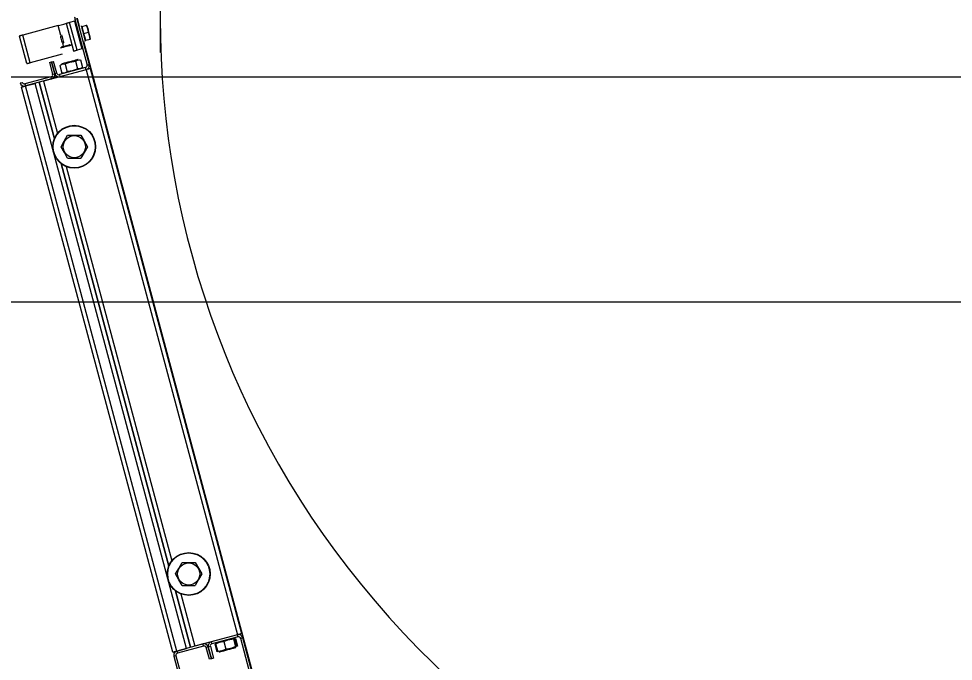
# Model space of a CAD drawing. Extents: x -264205 to -263659, y -1242401 to -1242060.
# Drawn here: x -263873.997 to -263873.375, y -1242241.696 to -1242241.268 of the extents above; entities that cross this region are included whole.
import ezdxf

# ---------------------------------------------------------------- set-up
doc = ezdxf.new("R2010")
doc.units = 0
doc.layers.add('OBRUBNIKY_KOMUNIKACIE_PROJEKT', color=7, linetype='Continuous')
doc.layers.add('SITUACIA_DSP_2D', color=7, linetype='Continuous')

msp = doc.modelspace()

# ---------------------------------------------------------------- linework, layer by layer
at = {"layer": 'OBRUBNIKY_KOMUNIKACIE_PROJEKT'}
msp.add_line((-263822.78979, -1242241.45725), (-263894.96779, -1242241.45725), dxfattribs=at)
at = {"layer": 'SITUACIA_DSP_2D'}
for p, q in [((-263873.90324, -1242241.24516), (-263873.90324, -1242241.29105)), ((-263873.9569, -1242241.27359), (-263873.95837, -1242241.26811)), ((-263873.97126, -1242241.27311), (-263873.99475, -1242241.27941)), ((-263873.97126, -1242241.27311), (-263873.97019, -1242241.27283)), ((-263873.96948, -1242241.27975), (-263873.97126, -1242241.27311)), ((-263873.97019, -1242241.27283), (-263873.96915, -1242241.27255)), ((-263873.96915, -1242241.27255), (-263873.9682, -1242241.27229)), ((-263873.9682, -1242241.27229), (-263873.96737, -1242241.27207)), ((-263873.96737, -1242241.27207), (-263873.96668, -1242241.27189)), ((-263873.96668, -1242241.27189), (-263873.96617, -1242241.27175)), ((-263873.96617, -1242241.27175), (-263873.96586, -1242241.27167)), ((-263873.96586, -1242241.27167), (-263873.96575, -1242241.27164)), ((-263873.96571, -1242241.27163), (-263873.96575, -1242241.27164)), ((-263873.96084, -1242241.28999), (-263873.96575, -1242241.27164)), ((-263873.96559, -1242241.27159), (-263873.96571, -1242241.27163)), ((-263873.96538, -1242241.27154), (-263873.96559, -1242241.27159)), ((-263873.96511, -1242241.27147), (-263873.96538, -1242241.27154)), ((-263873.96478, -1242241.27138), (-263873.96511, -1242241.27147)), ((-263873.96439, -1242241.27127), (-263873.96478, -1242241.27138)), ((-263873.96398, -1242241.27116), (-263873.96439, -1242241.27127)), ((-263873.96355, -1242241.27105), (-263873.96398, -1242241.27116)), ((-263873.96025, -1242241.27016), (-263873.96355, -1242241.27105)), ((-263873.95863, -1242241.2894), (-263873.96355, -1242241.27105)), ((-263873.96025, -1242241.27016), (-263873.95533, -1242241.28852)), ((-263873.95873, -1242241.26847), (-263873.96011, -1242241.26884)), ((-263873.96011, -1242241.26884), (-263873.95195, -1242241.29931)), ((-263873.95873, -1242241.26847), (-263873.95057, -1242241.29894)), ((-263873.95586, -1242241.27331), (-263873.95582, -1242241.27348)), ((-263873.95582, -1242241.27348), (-263873.95568, -1242241.27399)), ((-263873.95568, -1242241.27399), (-263873.95547, -1242241.27479)), ((-263873.95528, -1242241.27365), (-263873.95233, -1242241.27286)), ((-263873.95405, -1242241.27824), (-263873.95528, -1242241.27365)), ((-263873.95233, -1242241.27286), (-263873.95211, -1242241.2728)), ((-263873.95233, -1242241.27286), (-263873.9515, -1242241.27506)), ((-263873.95148, -1242241.27512), (-263873.95233, -1242241.27286)), ((-263873.95211, -1242241.2728), (-263873.95213, -1242241.2728)), ((-263873.99691, -1242241.27999), (-263873.99695, -1242241.28)), ((-263873.99204, -1242241.29835), (-263873.99695, -1242241.28)), ((-263873.99679, -1242241.27995), (-263873.99691, -1242241.27999)), ((-263873.99658, -1242241.2799), (-263873.99679, -1242241.27995)), ((-263873.99631, -1242241.27983), (-263873.99658, -1242241.2799)), ((-263873.99597, -1242241.27974), (-263873.99631, -1242241.27983)), ((-263873.99559, -1242241.27963), (-263873.99597, -1242241.27974)), ((-263873.99518, -1242241.27952), (-263873.99559, -1242241.27963)), ((-263873.99475, -1242241.27941), (-263873.99518, -1242241.27952)), ((-263873.98983, -1242241.29776), (-263873.99475, -1242241.27941)), ((-263873.9698, -1242241.28004), (-263873.96975, -1242241.28021)), ((-263873.96975, -1242241.28021), (-263873.96962, -1242241.2807)), ((-263873.96898, -1242241.27928), (-263873.96893, -1242241.27945)), ((-263873.96893, -1242241.27945), (-263873.9688, -1242241.27993)), ((-263873.9688, -1242241.27993), (-263873.96861, -1242241.28066)), ((-263873.96861, -1242241.28066), (-263873.96837, -1242241.28156)), ((-263873.95547, -1242241.27479), (-263873.95519, -1242241.27584)), ((-263873.95519, -1242241.27584), (-263873.95486, -1242241.27705)), ((-263873.95486, -1242241.27705), (-263873.95451, -1242241.27836)), ((-263873.95451, -1242241.27836), (-263873.95416, -1242241.27967)), ((-263873.95416, -1242241.27967), (-263873.95383, -1242241.28088)), ((-263873.95405, -1242241.27824), (-263873.9511, -1242241.27745)), ((-263873.95282, -1242241.28282), (-263873.95405, -1242241.27824)), ((-263873.9515, -1242241.27506), (-263873.9511, -1242241.27745)), ((-263873.9511, -1242241.27745), (-263873.95148, -1242241.27512)), ((-263873.9511, -1242241.27745), (-263873.95027, -1242241.27965)), ((-263873.95025, -1242241.27971), (-263873.9511, -1242241.27745)), ((-263873.95027, -1242241.27965), (-263873.94987, -1242241.28203)), ((-263873.94987, -1242241.28203), (-263873.95025, -1242241.27971)), ((-263873.96962, -1242241.2807), (-263873.96942, -1242241.28143)), ((-263873.96942, -1242241.28143), (-263873.96919, -1242241.28229)), ((-263873.96919, -1242241.28229), (-263873.96896, -1242241.28316)), ((-263873.96896, -1242241.28316), (-263873.96877, -1242241.28389)), ((-263873.96877, -1242241.28389), (-263873.96863, -1242241.28438)), ((-263873.96863, -1242241.28438), (-263873.96859, -1242241.28455)), ((-263873.96837, -1242241.28156), (-263873.96811, -1242241.28252)), ((-263873.96833, -1242241.28698), (-263873.96753, -1242241.28676)), ((-263873.9676, -1242241.28678), (-263873.96817, -1242241.28464)), ((-263873.96811, -1242241.28252), (-263873.96787, -1242241.28341)), ((-263873.96787, -1242241.28341), (-263873.96767, -1242241.28415)), ((-263873.96767, -1242241.28415), (-263873.96754, -1242241.28462)), ((-263873.96754, -1242241.28462), (-263873.9675, -1242241.28479)), ((-263873.96753, -1242241.28676), (-263873.96659, -1242241.28651)), ((-263873.96659, -1242241.28651), (-263873.9656, -1242241.28625)), ((-263873.96462, -1242241.28672), (-263873.96568, -1242241.28701)), ((-263873.9656, -1242241.28625), (-263873.96469, -1242241.286)), ((-263873.96469, -1242241.286), (-263873.96394, -1242241.2858)), ((-263873.96368, -1242241.28647), (-263873.96462, -1242241.28672)), ((-263873.96394, -1242241.2858), (-263873.96344, -1242241.28567)), ((-263873.96296, -1242241.28628), (-263873.96368, -1242241.28647)), ((-263873.96344, -1242241.28567), (-263873.96324, -1242241.28562)), ((-263873.96324, -1242241.28562), (-263873.96324, -1242241.28561)), ((-263873.9625, -1242241.28616), (-263873.96296, -1242241.28628)), ((-263873.96237, -1242241.28612), (-263873.9625, -1242241.28616)), ((-263873.83765, -1242241.71864), (-263873.95419, -1242241.28368)), ((-263873.95383, -1242241.28088), (-263873.95355, -1242241.28193)), ((-263873.95355, -1242241.28193), (-263873.95334, -1242241.28273)), ((-263873.95334, -1242241.28273), (-263873.9532, -1242241.28323)), ((-263873.9532, -1242241.28323), (-263873.95316, -1242241.28341)), ((-263873.95282, -1242241.28282), (-263873.94987, -1242241.28203)), ((-263873.94987, -1242241.28203), (-263873.94965, -1242241.28197)), ((-263873.94965, -1242241.28197), (-263873.94967, -1242241.28198)), ((-263873.96864, -1242241.29208), (-263873.98983, -1242241.29776)), ((-263873.96965, -1242241.28807), (-263873.96971, -1242241.28809)), ((-263873.96931, -1242241.28798), (-263873.96965, -1242241.28807)), ((-263873.96867, -1242241.28781), (-263873.96931, -1242241.28798)), ((-263873.9692, -1242241.28721), (-263873.96918, -1242241.28721)), ((-263873.96918, -1242241.28721), (-263873.9689, -1242241.28713)), ((-263873.9689, -1242241.28713), (-263873.96833, -1242241.28698)), ((-263873.9678, -1242241.28757), (-263873.96867, -1242241.28781)), ((-263873.96677, -1242241.2873), (-263873.9678, -1242241.28757)), ((-263873.96568, -1242241.28701), (-263873.96677, -1242241.2873)), ((-263873.96126, -1242241.2901), (-263873.96129, -1242241.29011)), ((-263873.96094, -1242241.29002), (-263873.96126, -1242241.2901)), ((-263873.96084, -1242241.28999), (-263873.96094, -1242241.29002)), ((-263873.96084, -1242241.28999), (-263873.96079, -1242241.28998)), ((-263873.96079, -1242241.28998), (-263873.96067, -1242241.28995)), ((-263873.96067, -1242241.28995), (-263873.96047, -1242241.28989)), ((-263873.96047, -1242241.28989), (-263873.96019, -1242241.28982)), ((-263873.96019, -1242241.28982), (-263873.95986, -1242241.28973)), ((-263873.95986, -1242241.28973), (-263873.95948, -1242241.28963)), ((-263873.95948, -1242241.28963), (-263873.95906, -1242241.28952)), ((-263873.95906, -1242241.28952), (-263873.95863, -1242241.2894)), ((-263873.95533, -1242241.28852), (-263873.95863, -1242241.2894)), ((-263873.99204, -1242241.29835), (-263873.99199, -1242241.29834)), ((-263873.99199, -1242241.29834), (-263873.99187, -1242241.29831)), ((-263873.99187, -1242241.29831), (-263873.99166, -1242241.29825)), ((-263873.99166, -1242241.29825), (-263873.99139, -1242241.29818)), ((-263873.99139, -1242241.29818), (-263873.99106, -1242241.29809)), ((-263873.99106, -1242241.29809), (-263873.99068, -1242241.29799)), ((-263873.99068, -1242241.29799), (-263873.99026, -1242241.29788)), ((-263873.99026, -1242241.29788), (-263873.98983, -1242241.29776)), ((-263873.97698, -1242241.29766), (-263873.9756, -1242241.29729)), ((-263873.97698, -1242241.29766), (-263873.97489, -1242241.30546)), ((-263873.9756, -1242241.29729), (-263873.97422, -1242241.29692)), ((-263873.97351, -1242241.30509), (-263873.9756, -1242241.29729)), ((-263873.9756, -1242241.29729), (-263873.97351, -1242241.30509)), ((-263873.97213, -1242241.30472), (-263873.97422, -1242241.29692)), ((-263873.97008, -1242241.29956), (-263873.96875, -1242241.29882)), ((-263873.96882, -1242241.29862), (-263873.96883, -1242241.29862)), ((-263873.96856, -1242241.29855), (-263873.96882, -1242241.29862)), ((-263873.96875, -1242241.29882), (-263873.96723, -1242241.29859)), ((-263873.96797, -1242241.29839), (-263873.96856, -1242241.29855)), ((-263873.9671, -1242241.29816), (-263873.96797, -1242241.29839)), ((-263873.96723, -1242241.29859), (-263873.96664, -1242241.29864)), ((-263873.96599, -1242241.29786), (-263873.9671, -1242241.29816)), ((-263873.96664, -1242241.29864), (-263873.96601, -1242241.29834)), ((-263873.96664, -1242241.29864), (-263873.96527, -1242241.30375)), ((-263873.96601, -1242241.29834), (-263873.96344, -1242241.29739)), ((-263873.96471, -1242241.29752), (-263873.96599, -1242241.29786)), ((-263873.96334, -1242241.29715), (-263873.96471, -1242241.29752)), ((-263873.96344, -1242241.29739), (-263873.96067, -1242241.29687)), ((-263873.96198, -1242241.29678), (-263873.96334, -1242241.29715)), ((-263873.9607, -1242241.29644), (-263873.96198, -1242241.29678)), ((-263873.95959, -1242241.29614), (-263873.9607, -1242241.29644)), ((-263873.96067, -1242241.29687), (-263873.95975, -1242241.29679)), ((-263873.95975, -1242241.29679), (-263873.95842, -1242241.29605)), ((-263873.95975, -1242241.29679), (-263873.95838, -1242241.3019)), ((-263873.95871, -1242241.29591), (-263873.95959, -1242241.29614)), ((-263873.95813, -1242241.29575), (-263873.95871, -1242241.29591)), ((-263873.95842, -1242241.29605), (-263873.9569, -1242241.29583)), ((-263873.95787, -1242241.29568), (-263873.95813, -1242241.29575)), ((-263873.95786, -1242241.29568), (-263873.95787, -1242241.29568)), ((-263873.9569, -1242241.29583), (-263873.9563, -1242241.29587)), ((-263873.9563, -1242241.29587), (-263873.95494, -1242241.30098)), ((-263873.95195, -1242241.29931), (-263873.95057, -1242241.29894)), ((-263873.95259, -1242241.30243), (-263873.98103, -1242241.31005)), ((-263873.97489, -1242241.30546), (-263873.97351, -1242241.30509)), ((-263873.97351, -1242241.30509), (-263873.97213, -1242241.30472)), ((-263873.95295, -1242241.30105), (-263873.97039, -1242241.30573)), ((-263873.97008, -1242241.29956), (-263873.96871, -1242241.30467)), ((-263873.95259, -1242241.30243), (-263873.97002, -1242241.3071)), ((-263873.96812, -1242241.30471), (-263873.96871, -1242241.30467)), ((-263873.9666, -1242241.30449), (-263873.96812, -1242241.30471)), ((-263873.96527, -1242241.30375), (-263873.9666, -1242241.30449)), ((-263873.96457, -1242241.30369), (-263873.96527, -1242241.30375)), ((-263873.9618, -1242241.30322), (-263873.96457, -1242241.30369)), ((-263873.95922, -1242241.3023), (-263873.9618, -1242241.30322)), ((-263873.95838, -1242241.3019), (-263873.95922, -1242241.3023)), ((-263873.95779, -1242241.30195), (-263873.95838, -1242241.3019)), ((-263873.95626, -1242241.30172), (-263873.95779, -1242241.30195)), ((-263873.95494, -1242241.30098), (-263873.95626, -1242241.30172)), ((-263873.95259, -1242241.30243), (-263873.95295, -1242241.30105)), ((-263873.95205, -1242241.30229), (-263873.95259, -1242241.30243)), ((-263873.95259, -1242241.30243), (-263873.85178, -1242241.67866)), ((-263873.95153, -1242241.30215), (-263873.95205, -1242241.30229)), ((-263873.95106, -1242241.30202), (-263873.95153, -1242241.30215)), ((-263873.95064, -1242241.30191), (-263873.95106, -1242241.30202)), ((-263873.9503, -1242241.30182), (-263873.95064, -1242241.30191)), ((-263873.95004, -1242241.30175), (-263873.9503, -1242241.30182)), ((-263873.94989, -1242241.30171), (-263873.95004, -1242241.30175)), ((-263873.94983, -1242241.30169), (-263873.94989, -1242241.30171)), ((-263873.94983, -1242241.30169), (-263873.84902, -1242241.67792)), ((-263894.58097, -1242241.30722), (-263822.78979, -1242241.30722)), ((-263873.99645, -1242241.31123), (-263873.99507, -1242241.31087)), ((-263873.97589, -1242241.3072), (-263873.99333, -1242241.31187)), ((-263873.97553, -1242241.30858), (-263873.99296, -1242241.31325)), ((-263873.99296, -1242241.31325), (-263873.98654, -1242241.31153)), ((-263873.88573, -1242241.68776), (-263873.98654, -1242241.31153)), ((-263873.98378, -1242241.31079), (-263873.9737, -1242241.34841)), ((-263873.9737, -1242241.34841), (-263873.98378, -1242241.31079)), ((-263873.98103, -1242241.31005), (-263873.97169, -1242241.34492)), ((-263873.97553, -1242241.30858), (-263873.97589, -1242241.3072)), ((-263873.97039, -1242241.30573), (-263873.97002, -1242241.3071)), ((-263873.99571, -1242241.31399), (-263873.99566, -1242241.31397)), ((-263873.8949, -1242241.69022), (-263873.99571, -1242241.31399)), ((-263873.99566, -1242241.31397), (-263873.9955, -1242241.31393)), ((-263873.9955, -1242241.31393), (-263873.99525, -1242241.31386)), ((-263873.99525, -1242241.31386), (-263873.99491, -1242241.31377)), ((-263873.99491, -1242241.31377), (-263873.99449, -1242241.31366)), ((-263873.99449, -1242241.31366), (-263873.99401, -1242241.31353)), ((-263873.99401, -1242241.31353), (-263873.9935, -1242241.31339)), ((-263873.9935, -1242241.31339), (-263873.99296, -1242241.31325)), ((-263873.99333, -1242241.31187), (-263873.99296, -1242241.31325)), ((-263873.89215, -1242241.68948), (-263873.99296, -1242241.31325)), ((-263873.96709, -1242241.34998), (-263873.96487, -1242241.34612)), ((-263873.96487, -1242241.34612), (-263873.96108, -1242241.34612)), ((-263873.96108, -1242241.34612), (-263873.95719, -1242241.34612)), ((-263873.95719, -1242241.34612), (-263873.95609, -1242241.34612)), ((-263873.95609, -1242241.34612), (-263873.95393, -1242241.34987)), ((-263873.96925, -1242241.35372), (-263873.96709, -1242241.34998)), ((-263873.96703, -1242241.35758), (-263873.96925, -1242241.35372)), ((-263873.95393, -1242241.34987), (-263873.9517, -1242241.35372)), ((-263873.9517, -1242241.35372), (-263873.95387, -1242241.35747)), ((-263873.96487, -1242241.36132), (-263873.96703, -1242241.35758)), ((-263873.96487, -1242241.36132), (-263873.96108, -1242241.36132)), ((-263873.96108, -1242241.36132), (-263873.95719, -1242241.36132)), ((-263873.95719, -1242241.36132), (-263873.95609, -1242241.36132)), ((-263873.95387, -1242241.35747), (-263873.95609, -1242241.36132)), ((-263873.96928, -1242241.36493), (-263873.89748, -1242241.63288)), ((-263873.89748, -1242241.63288), (-263873.96928, -1242241.36493)), ((-263873.96579, -1242241.36695), (-263873.89547, -1242241.62939)), ((-263822.78979, -1242241.45724), (-263894.96779, -1242241.45724)), ((-263873.89303, -1242241.63819), (-263873.89087, -1242241.63444)), ((-263873.89087, -1242241.63444), (-263873.88864, -1242241.63059)), ((-263873.88864, -1242241.63059), (-263873.88486, -1242241.63059)), ((-263873.88486, -1242241.63059), (-263873.88097, -1242241.63059)), ((-263873.88097, -1242241.63059), (-263873.87987, -1242241.63059)), ((-263873.87987, -1242241.63059), (-263873.87771, -1242241.63433)), ((-263873.87771, -1242241.63433), (-263873.87548, -1242241.63819)), ((-263873.89081, -1242241.64204), (-263873.89303, -1242241.63819)), ((-263873.87548, -1242241.63819), (-263873.87764, -1242241.64193)), ((-263873.88864, -1242241.64579), (-263873.89081, -1242241.64204)), ((-263873.88864, -1242241.64579), (-263873.88486, -1242241.64579)), ((-263873.88486, -1242241.64579), (-263873.88097, -1242241.64579)), ((-263873.88097, -1242241.64579), (-263873.87987, -1242241.64579)), ((-263873.87764, -1242241.64193), (-263873.87987, -1242241.64579)), ((-263873.89306, -1242241.6494), (-263873.88297, -1242241.68702)), ((-263873.88297, -1242241.68702), (-263873.89306, -1242241.6494)), ((-263873.88957, -1242241.65141), (-263873.88022, -1242241.68628)), ((-263873.85178, -1242241.67866), (-263873.88022, -1242241.68628)), ((-263873.85178, -1242241.67866), (-263873.86921, -1242241.68333)), ((-263873.85124, -1242241.67851), (-263873.85178, -1242241.67866)), ((-263873.85141, -1242241.68004), (-263873.85178, -1242241.67866)), ((-263873.85072, -1242241.67838), (-263873.85124, -1242241.67851)), ((-263873.85025, -1242241.67825), (-263873.85072, -1242241.67838)), ((-263873.84983, -1242241.67814), (-263873.85025, -1242241.67825)), ((-263873.84949, -1242241.67805), (-263873.84983, -1242241.67814)), ((-263873.84923, -1242241.67798), (-263873.84949, -1242241.67805)), ((-263873.84908, -1242241.67794), (-263873.84923, -1242241.67798)), ((-263873.84902, -1242241.67792), (-263873.84908, -1242241.67794)), ((-263873.87472, -1242241.68481), (-263873.89215, -1242241.68948)), ((-263873.87435, -1242241.68618), (-263873.87472, -1242241.68481)), ((-263873.86921, -1242241.68333), (-263873.86884, -1242241.68471)), ((-263873.85141, -1242241.68004), (-263873.86884, -1242241.68471)), ((-263873.86686, -1242241.68478), (-263873.86549, -1242241.68989)), ((-263873.86632, -1242241.68464), (-263873.86582, -1242241.68437)), ((-263873.86623, -1242241.68441), (-263873.86632, -1242241.68464)), ((-263873.86632, -1242241.68464), (-263873.86495, -1242241.68974)), ((-263873.86606, -1242241.68427), (-263873.86623, -1242241.68441)), ((-263873.86582, -1242241.68437), (-263873.86379, -1242241.68356)), ((-263873.86379, -1242241.68356), (-263873.86157, -1242241.6832)), ((-263873.86157, -1242241.6832), (-263873.86082, -1242241.68317)), ((-263873.86082, -1242241.68317), (-263873.8583, -1242241.6821)), ((-263873.86082, -1242241.68317), (-263873.85946, -1242241.68827)), ((-263873.8583, -1242241.6821), (-263873.85553, -1242241.68154)), ((-263873.85553, -1242241.68154), (-263873.85448, -1242241.68147)), ((-263873.85448, -1242241.68147), (-263873.85422, -1242241.68101)), ((-263873.85448, -1242241.68147), (-263873.85311, -1242241.68657)), ((-263873.85422, -1242241.68101), (-263873.85381, -1242241.68108)), ((-263873.85386, -1242241.68107), (-263873.85368, -1242241.68105)), ((-263873.85381, -1242241.68108), (-263873.85363, -1242241.68124)), ((-263873.85368, -1242241.68105), (-263873.85308, -1242241.68109)), ((-263873.85363, -1242241.68124), (-263873.85226, -1242241.68634)), ((-263873.85308, -1242241.68109), (-263873.85172, -1242241.6862)), ((-263873.84828, -1242241.68067), (-263873.84966, -1242241.68104)), ((-263873.82655, -1242241.7673), (-263873.84966, -1242241.68104)), ((-263873.82517, -1242241.76693), (-263873.84828, -1242241.68067)), ((-263873.8949, -1242241.69022), (-263873.89485, -1242241.6902)), ((-263873.89485, -1242241.6902), (-263873.89469, -1242241.69016)), ((-263873.89469, -1242241.69016), (-263873.89444, -1242241.69009)), ((-263873.89444, -1242241.69009), (-263873.8941, -1242241.69)), ((-263873.8941, -1242241.69), (-263873.89368, -1242241.68989)), ((-263873.89368, -1242241.68989), (-263873.8932, -1242241.68976)), ((-263873.8932, -1242241.68976), (-263873.89269, -1242241.68962)), ((-263873.89269, -1242241.68962), (-263873.89215, -1242241.68948)), ((-263873.89215, -1242241.68948), (-263873.88573, -1242241.68776)), ((-263873.89215, -1242241.68948), (-263873.89178, -1242241.69085)), ((-263873.87435, -1242241.68618), (-263873.89178, -1242241.69085)), ((-263873.87123, -1242241.68682), (-263873.8726, -1242241.68719)), ((-263873.87051, -1242241.69499), (-263873.8726, -1242241.68719)), ((-263873.86985, -1242241.68645), (-263873.87123, -1242241.68682)), ((-263873.87123, -1242241.68682), (-263873.86914, -1242241.69462)), ((-263873.86914, -1242241.69462), (-263873.87123, -1242241.68682)), ((-263873.86985, -1242241.68645), (-263873.86776, -1242241.69425)), ((-263873.8649, -1242241.68993), (-263873.86549, -1242241.68989)), ((-263873.86439, -1242241.68973), (-263873.86495, -1242241.68974)), ((-263873.86468, -1242241.6899), (-263873.8649, -1242241.68993)), ((-263873.86216, -1242241.6894), (-263873.86439, -1242241.68973)), ((-263873.86394, -1242241.69008), (-263873.8639, -1242241.69007)), ((-263873.8639, -1242241.69007), (-263873.86359, -1242241.68999)), ((-263873.86359, -1242241.68999), (-263873.86295, -1242241.68982)), ((-263873.86295, -1242241.68982), (-263873.86203, -1242241.68957)), ((-263873.86012, -1242241.68862), (-263873.86216, -1242241.6894)), ((-263873.86203, -1242241.68957), (-263873.86088, -1242241.68926)), ((-263873.86088, -1242241.68926), (-263873.85958, -1242241.68891)), ((-263873.85946, -1242241.68827), (-263873.86012, -1242241.68862)), ((-263873.85958, -1242241.68891), (-263873.85821, -1242241.68855)), ((-263873.85841, -1242241.6882), (-263873.85946, -1242241.68827)), ((-263873.85564, -1242241.68764), (-263873.85841, -1242241.6882)), ((-263873.85821, -1242241.68855), (-263873.85686, -1242241.68818)), ((-263873.85686, -1242241.68818), (-263873.8556, -1242241.68785)), ((-263873.85311, -1242241.68657), (-263873.85564, -1242241.68764)), ((-263873.8556, -1242241.68785), (-263873.85453, -1242241.68756)), ((-263873.85453, -1242241.68756), (-263873.8537, -1242241.68734)), ((-263873.8537, -1242241.68734), (-263873.85317, -1242241.6872)), ((-263873.85317, -1242241.6872), (-263873.85297, -1242241.68714)), ((-263873.85293, -1242241.68673), (-263873.85311, -1242241.68657)), ((-263873.85297, -1242241.68714), (-263873.85297, -1242241.68714)), ((-263873.85251, -1242241.6868), (-263873.85293, -1242241.68673)), ((-263873.85226, -1242241.68634), (-263873.85251, -1242241.6868)), ((-263873.89279, -1242241.6926), (-263873.89417, -1242241.69297)), ((-263873.89417, -1242241.69297), (-263873.87105, -1242241.77923)), ((-263873.89279, -1242241.6926), (-263873.86968, -1242241.77886)), ((-263873.86914, -1242241.69462), (-263873.87051, -1242241.69499)), ((-263873.86776, -1242241.69425), (-263873.86914, -1242241.69462))]:
    msp.add_line(p, q, dxfattribs=at)
for centre, radius in [((-263873.96048, -1242241.35372), 0.01425), ((-263873.96048, -1242241.35372), 0.01401), ((-263873.96048, -1242241.35372), 0.00739), ((-263873.88426, -1242241.63819), 0.01425), ((-263873.88426, -1242241.63819), 0.01401), ((-263873.88426, -1242241.63819), 0.00739)]:
    msp.add_circle(centre, radius, dxfattribs=at)
for centre, radius, start, end in [((-263873.30474, -1242241.26811), 0.5985, 54.56502, 305.43498), ((-263873.95736, -1242241.26811), 0.00285, 164.99999, 195.00001), ((-263873.95502, -1242241.27462), 0.000475, 105, 195.00001), ((-263873.95308, -1242241.28185), 0.000475, 195.00001, 285), ((-263873.95332, -1242241.29968), 0.00143, 285, 15.00001), ((-263873.95332, -1242241.29968), 0.00285, 285, 15.00001), ((-263873.97626, -1242241.30582), 0.00143, 285, 15.00001), ((-263873.97626, -1242241.30582), 0.00285, 285, 15.00001), ((-263873.97076, -1242241.30435), 0.00285, 195.00001, 285), ((-263873.97076, -1242241.30435), 0.00143, 195.00001, 285), ((-263873.9937, -1242241.3105), 0.00285, 195.00001, 285), ((-263873.9937, -1242241.3105), 0.00142, 195.00001, 285), ((-263873.85104, -1242241.68141), 0.00285, 15.00001, 105), ((-263873.87398, -1242241.68756), 0.00285, 15.00001, 105), ((-263873.86847, -1242241.68608), 0.00285, 105, 195.00001), ((-263873.86847, -1242241.68608), 0.00143, 105, 195.00001), ((-263873.85104, -1242241.68141), 0.00143, 15.00001, 105), ((-263873.89141, -1242241.69223), 0.00285, 105, 195.00001), ((-263873.89141, -1242241.69223), 0.00143, 105, 195.00001), ((-263873.87398, -1242241.68756), 0.00143, 15.00001, 105)]:
    msp.add_arc(centre, radius, start, end, dxfattribs=at)

doc.saveas('drawing.dxf')
